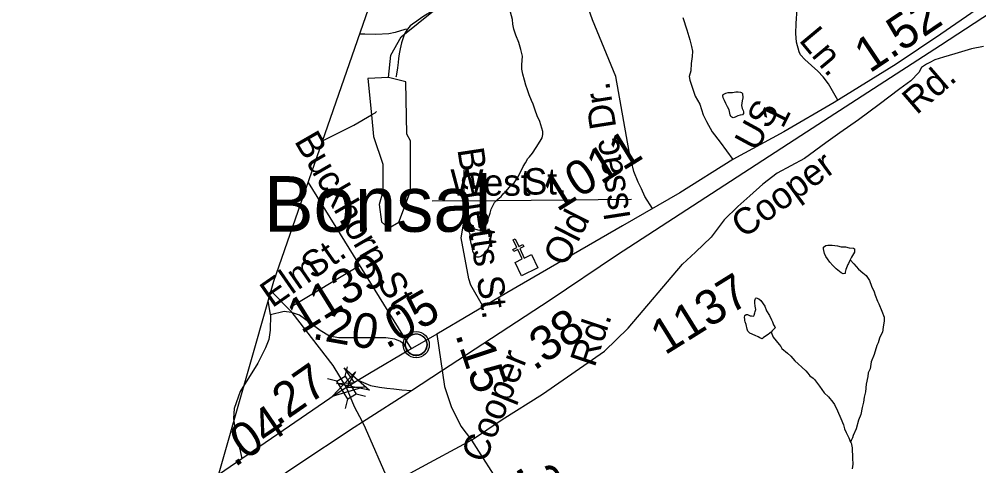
# Model space of a CAD drawing. Extents: x 2001466 to 31450019, y -30647475 to 847247.
# Drawn here: x 2004985 to 2011894, y 694423 to 697636 of the extents above; entities that cross this region are included whole.
import ezdxf

# ---------------------------------------------------------------- set-up
doc = ezdxf.new("R2010")
doc.units = 0
for name, color, linetype in [('Exist Boundary Political CountyLine', 7, 'Continuous'), ('Exist Civil Demographics Community CELL', 7, 'Continuous'), ('Exist Civil Demographics Community Label', 7, 'Continuous'), ('Exist Cultural Church CELL', 7, 'Continuous'), ('Exist Hydrographic Misc Water Feature', 7, 'Continuous'), ('Exist Railroad Mainline', 7, 'Continuous'), ('Exist Railroad Siding', 7, 'Continuous'), ('Exist Road Non-System Type 51', 7, 'Continuous'), ('Exist Road Non-System Type 51 Label', 7, 'Continuous'), ('Exist Road Secondary Mileage Hundredths English Label', 7, 'Continuous'), ('Exist Road Secondary Structure Standard Bridge Attributed CELL', 7, 'Continuous'), ('Exist Road Secondary Structure Standard Bridge CELL', 7, 'Continuous'), ('Exist Road Secondary Type 41 Attributed', 7, 'Continuous'), ('Exist Road Secondary Type 51 Attributed', 7, 'Continuous'), ('Exist Road Secondary Type 51 Label', 7, 'Continuous'), ('Exist Road Secondary Type 51 Number Label', 7, 'Continuous')]:
    doc.layers.add(name, color=color, linetype=linetype)

msp = doc.modelspace()

# ---------------------------------------------------------------- linework, layer by layer
at = {"layer": 'Exist Boundary Political CountyLine'}
msp.add_lwpolyline([(2025347, 667357.1), (2005827.3, 675323.1), (2003947.8, 676045.5), (2001465.7, 677002.8), (2006817.6, 695750.4), (2007499.4, 697710.6)], dxfattribs=at)
at = {"layer": 'Exist Civil Demographics Community CELL'}
msp.add_lwpolyline([(2007766.3, 695306.9), (2007767.3, 695312.5), (2007769, 695319.1), (2007772, 695326.3), (2007774.9, 695332), (2007778.2, 695337.8), (2007782, 695342.9), (2007785.9, 695347.3), (2007790.5, 695351.9), (2007796.1, 695356.4), (2007801.5, 695360.1), (2007806.4, 695363), (2007811.4, 695365.4), (2007816.9, 695367.7), (2007822.5, 695369.5), (2007826.9, 695370.7), (2007831.7, 695371.4), (2007835.8, 695372.2), (2007842.2, 695372.4), (2007846.6, 695372.3), (2007852.3, 695372), (2007857.2, 695371.3), (2007862.1, 695370.3), (2007867.1, 695368.9), (2007872.3, 695367), (2007878.9, 695364.1), (2007885.2, 695360.6), (2007890.3, 695357), (2007895.4, 695353), (2007898.7, 695349.9), (2007902.9, 695345.5), (2007906.7, 695340.8), (2007909.8, 695336.2), (2007912.9, 695331.2), (2007915.4, 695326), (2007917.4, 695321), (2007919, 695316), (2007920.3, 695311.4), (2007921.3, 695305.4), (2007922, 695300.7), (2007922.2, 695294.7), (2007922.1, 695288.9), (2007921.5, 695283.2), (2007920.5, 695277.7), (2007918.9, 695271.5), (2007917, 695265.7), (2007914.7, 695260.6), (2007911.6, 695254.6), (2007908.3, 695249.3), (2007904.8, 695244.6), (2007900.6, 695239.9), (2007895.3, 695234.9), (2007890.3, 695230.8), (2007885.3, 695227.4), (2007881, 695224.8), (2007874.2, 695221.6), (2007867, 695218.9), (2007861.1, 695217.4), (2007854.5, 695216.1), (2007850, 695215.7), (2007845.5, 695215.4), (2007840, 695215.4), (2007835.7, 695215.8), (2007830, 695216.6), (2007824.1, 695217.9), (2007819.5, 695219.2), (2007814.4, 695221), (2007809.8, 695223), (2007805.9, 695225.3), (2007799, 695229.3), (2007793.5, 695233.6), (2007788.6, 695238.1), (2007784.1, 695243), (2007780.9, 695246.9), (2007777.9, 695251.1), (2007773.8, 695258.2), (2007772.1, 695261.7), (2007770.4, 695265.8), (2007767.8, 695274), (2007766.3, 695281), (2007765.6, 695286.2), (2007765.3, 695292.5), (2007765.2, 695297.2), (2007765.8, 695303.6)], close=True, dxfattribs=at)
for centre, radius in [((2007843.9, 695294.5), 94.3), ((2007843.6, 695294.8), 76.7)]:
    msp.add_circle(centre, radius, dxfattribs=at)
at = {"layer": 'Exist Cultural Church CELL'}
msp.add_lwpolyline([(2008556.1, 695886.3), (2008607.4, 695911), (2008574.4, 695979.7), (2008545.6, 695965.8), (2008538.6, 695980.2), (2008567.5, 695994.1), (2008541.4, 696048.3), (2008555.9, 696055.2), (2008581.9, 696001), (2008610.8, 696014.9), (2008617.7, 696000.5), (2008588.8, 695986.6), (2008621.8, 695918), (2008673.8, 695942.8), (2008719.9, 695846.9), (2008602.2, 695790.3)], close=True, dxfattribs=at)
at = {"layer": 'Exist Hydrographic Misc Water Feature'}
for points in [[(2007643.6, 697216.5), (2007660.6, 697377), (2007735.7, 697509.9), (2008335.7, 697993.2), (2008426.5, 698316.2), (2008534.6, 698441.9)], [(2008047.8, 697743.3), (2008013.9, 697719.3), (2007951.8, 697689.2), (2007911.8, 697665.2), (2007883.9, 697647.2), (2007847.9, 697621.1), (2007817.9, 697601.1), (2007799.9, 697589.1), (2007782, 697565.1)], [(2008344.7, 696117.6), (2008344.7, 696121.6), (2008342.6, 696141.6), (2008360.7, 696193.7), (2008376.7, 696241.6), (2008384.7, 696269.6), (2008406.6, 696317.7), (2008432.5, 696341.7), (2008454.6, 696361.7), (2008470.6, 696379.7), (2008488.6, 696397.7), (2008526.6, 696441.7), (2008548.5, 696459.8), (2008574.4, 696499.8), (2008594.4, 696535.8), (2008614.3, 696575.8), (2008630.3, 696601.8), (2008646.5, 696633.8), (2008658.4, 696645.8), (2008680.4, 696671.8), (2008708.3, 696713.8), (2008736.3, 696757.9), (2008750.3, 696781.8), (2008756.2, 696805.8), (2008756.2, 696827.8), (2008734.3, 696899.9), (2008714.2, 696941.8), (2008700.3, 696981.8), (2008686.1, 697023.8), (2008674.2, 697051.8), (2008658, 697091.7), (2008644.1, 697127.7), (2008632.2, 697161.7), (2008624, 697197.7), (2008612.1, 697241.7), (2008603.9, 697277.7), (2008603.9, 697307.7), (2008610, 697369.7), (2008597.9, 697417.7), (2008581.7, 697467.6), (2008561.8, 697521.7), (2008547.9, 697563.6), (2008539.9, 697599.6), (2008537.9, 697633.6), (2008523.7, 697685.6)], [(2007782, 697565.1), (2007761.9, 697561.1), (2007692, 697541.1), (2007645.9, 697531.1), (2007552, 697525), (2007474, 697529), (2007435.6, 697527.3)], [(2007782, 697565.1), (2007772, 697551.2), (2007759.9, 697531.2), (2007750, 697503.1), (2007737.9, 697465.1), (2007728.1, 697423.1), (2007722.2, 697387.2), (2007716, 697353.1), (2007714.2, 697325.1), (2007708, 697287.1), (2007702.1, 697241.1), (2007700, 697227.1), (2007698.2, 697219.1)], [(2007643.6, 697216.5), (2007494.5, 697209.7), (2007521, 696947.1)], [(2007521, 696947.1), (2007536.6, 696792.2), (2007602.6, 696594), (2007603.6, 696393.8), (2007577.6, 696302.4), (2007594.6, 696177.4), (2007644.6, 696133.8), (2007719.5, 696174.9), (2007802.5, 696399.6), (2007802.5, 696760.5), (2007777.5, 696810.2), (2007769.5, 697184.5), (2007643.6, 697216.5)], [(2010160, 696940.8), (2010146.1, 696932.7), (2010140.1, 696930.7), (2010126, 696926.7), (2010116.1, 696930.7), (2010108.1, 696936.7), (2010104, 696948.7), (2010097.9, 696984.7), (2010086, 697004.7), (2010073.9, 697030.6), (2010063.9, 697050.6), (2010054, 697070.6), (2010052, 697086.6), (2010054, 697094.6), (2010073.9, 697104.6), (2010089.9, 697108.6), (2010120, 697108.7), (2010144, 697114.7), (2010161.9, 697114.7), (2010177.9, 697110.7), (2010185.9, 697108.8), (2010192, 697102.8), (2010195.9, 697070.8), (2010190, 697048.7), (2010185.9, 697014.7), (2010190, 696994.7), (2010198, 696978.7), (2010200, 696970.8), (2010200, 696956.8), (2010194.1, 696948.8), (2010176, 696946.8), (2010160, 696940.8)], [(2008344.7, 696117.6), (2008356.6, 696117.6), (2008372.6, 696119.6), (2008378.7, 696113.6), (2008382.6, 696103.7), (2008384.9, 696093.7), (2008380.8, 696067.7), (2008374.8, 696051.7), (2008372.8, 696017.7), (2008362.7, 695987.7), (2008350.8, 695969.6), (2008330.8, 695945.6), (2008314.8, 695931.6), (2008294.9, 695923.7), (2008276.8, 695923.7), (2008260.8, 695945.6), (2008250.8, 695967.6), (2008246.9, 695995.6), (2008238.9, 696021.6), (2008234.8, 696045.6), (2008230.9, 696063.6), (2008232.7, 696089.6), (2008224.7, 696103.6), (2008222.7, 696121.6), (2008228.6, 696129.6), (2008244.6, 696131.6), (2008264.7, 696127.6), (2008288.7, 696121.6), (2008314.8, 696117.6), (2008336.7, 696117.6), (2008344.7, 696117.6)], [(2010968.5, 695905.4), (2010966.5, 695901.3), (2010956.4, 695879.4), (2010952.5, 695871.3), (2010946.6, 695859.3), (2010936.6, 695835.3), (2010932.5, 695815.3), (2010932.5, 695807.3), (2010918.7, 695805.3), (2010904.6, 695811.3), (2010866.4, 695841.3), (2010842.4, 695865.3), (2010822.5, 695889.3), (2010804.5, 695911.2), (2010792.6, 695929.2), (2010784.6, 695951.2), (2010778.5, 695971.2), (2010776.6, 695983.2), (2010776.6, 695997.2), (2010792.6, 696007.2), (2010806.6, 696011.2), (2010838.3, 696009.3), (2010876.5, 696005.3), (2010902.5, 695999.3), (2010934.3, 695997.3), (2010960.5, 695991.3), (2010992.3, 695989.4), (2010998.5, 695983.4), (2010998.5, 695961.3), (2010978.6, 695923.4), (2010968.5, 695905.4)], [(2010968.5, 695905.4), (2010994.6, 695875.4), (2011028.4, 695837.4), (2011058.6, 695811.4), (2011082.6, 695791.4), (2011108.6, 695755.5), (2011122.7, 695715.4), (2011140.6, 695675.5), (2011148.6, 695651.4), (2011164.6, 695607.5), (2011174.6, 695589.5), (2011196.8, 695535.5), (2011212.8, 695493.6), (2011212.8, 695465.5), (2011204.8, 695419.5), (2011200.7, 695383.6), (2011188.8, 695363.6), (2011178.7, 695341.6), (2011168.9, 695307.5), (2011160.9, 695289.6), (2011140.8, 695223.6), (2011118.8, 695171.5), (2011111.1, 695121.5), (2011099, 695091.5), (2011095.1, 695065.6), (2011083, 695011.5), (2011079.1, 694955.5), (2011069, 694917.5), (2011063.1, 694881.5), (2011055.1, 694841.5), (2011045, 694791.5), (2011027.2, 694751.5), (2011011.2, 694689.5), (2010989.3, 694641.5), (2010985.2, 694623.5), (2010975.3, 694605.5), (2010971.2, 694593.5)], [(2010398.9, 695385), (2010390.9, 695377), (2010378.8, 695369), (2010372.9, 695365), (2010342.9, 695345), (2010334.9, 695337), (2010318.9, 695343), (2010304.8, 695351), (2010284.9, 695361), (2010244.9, 695376.9), (2010231, 695392.9), (2010226.9, 695406.9), (2010218.9, 695438.9), (2010212.9, 695459), (2010208.8, 695468.9), (2010208.8, 695478.9), (2010207, 695490.9), (2010208.8, 695504.9), (2010218.9, 695510.9), (2010228.9, 695510.9), (2010248.8, 695502.9), (2010258.9, 695500.9), (2010268.9, 695498.9), (2010274.9, 695501), (2010276.7, 695506.9), (2010282.8, 695522.9), (2010284.7, 695532.9), (2010288.8, 695546.9), (2010284.7, 695570.9), (2010282.8, 695595), (2010282.8, 695612.9), (2010286.7, 695626.9), (2010290.8, 695631), (2010310.7, 695624.9), (2010324.7, 695613), (2010352.8, 695571), (2010366.7, 695537), (2010386.8, 695505), (2010402.8, 695473), (2010409, 695459.1), (2010417, 695437.1), (2010426.8, 695423.1), (2010428.8, 695415.1), (2010406.9, 695395.1), (2010398.9, 695385)], [(2010398.9, 695385), (2010414.9, 695349), (2010456.9, 695295.1), (2010469, 695281.1), (2010476.8, 695267.1), (2010517, 695233.1), (2010541, 695211.2), (2010570.9, 695179.2), (2010593.1, 695157.2), (2010621, 695133.2), (2010649.1, 695107.2), (2010663, 695089.2), (2010679, 695069.3), (2010700.9, 695053.3), (2010711, 695043.3), (2010747.1, 694997.3), (2010781.1, 694949.3), (2010811.1, 694919.4), (2010843.1, 694881.4), (2010855.1, 694863.4), (2010877.1, 694819.4), (2010901.3, 694763.4), (2010919.3, 694717.4), (2010927.3, 694689.4), (2010939.2, 694663.5), (2010959.3, 694623.5), (2010971.2, 694593.5)], [(2010971.2, 694593.5), (2010975.3, 694587.5), (2010983.3, 694551.5), (2010985.4, 694477.5), (2010987.4, 694435.5), (2010983.3, 694401.6)]]:
    msp.add_lwpolyline(points, dxfattribs=at)
at = {"layer": 'Exist Railroad Mainline'}
for p, q in [((2006951.7, 695525.5), (2006798.3, 695682.8)), ((2007810.7, 694966), (2008026.4, 695106.9)), ((2007456.5, 694738.4), (2007810.7, 694966))]:
    msp.add_line(p, q, dxfattribs=at)
for points in [[(2008026.4, 695106.9), (2008808.3, 695617.7), (2009285.1, 695939.5), (2010611.9, 696800.1), (2011617.7, 697449.9), (2013634.7, 698769.2), (2014695.2, 699465.6)], [(2007342.1, 694986), (2007246.3, 695144.2), (2006951.7, 695525.5)], [(2007456.5, 694738.4), (2007400.3, 694846.3), (2007342.1, 694986)], [(2006310.8, 693975.1), (2006410.1, 694039), (2006976.8, 694422.9), (2007397.7, 694700.6), (2007456.5, 694738.4)]]:
    msp.add_lwpolyline(points, dxfattribs=at)
at = {"layer": 'Exist Railroad Siding'}
for points in [[(2007430.4, 695036), (2007515.7, 695001.2), (2007578.9, 694988.5), (2007632.6, 694982.2), (2007683.2, 694975.9), (2007740, 694969.6), (2007810.7, 694966)], [(2010292.6, 689481.3), (2009533.2, 690782.7), (2009444.2, 690942), (2009230, 691324.9), (2008864.4, 691990.6), (2008354.7, 692981), (2007864.9, 693872.6), (2007770.1, 694030.6), (2007694.2, 694182.4), (2007653.5, 694289.3), (2007643.7, 694315.2), (2007479.3, 694694.5), (2007456.5, 694738.4)]]:
    msp.add_lwpolyline(points, dxfattribs=at)
at = {"layer": 'Exist Road Non-System Type 51'}
for points in [[(2009545.6, 696274.6), (2009490.9, 696361), (2009466.8, 696416.1), (2009442.8, 696464.3), (2009411.8, 696540), (2009377.4, 696684.6), (2009281.1, 697225), (2009112.5, 697631.2), (2009002.4, 697947.9)], [(2010878.5, 697053.1), (2010811.9, 697171.7), (2010772.8, 697222.4), (2010735.9, 697261.6), (2010689.9, 697303.1), (2010641.7, 697345.2), (2010609.6, 697379), (2010600.1, 697402.1), (2010581.2, 697471), (2010577.1, 697533.1), (2010579.4, 697604.9), (2010586.7, 697711.1)], [(2009763, 697648.9), (2009791.2, 697559.1), (2009813.5, 697487), (2009825.5, 697439.2), (2009833.7, 697407.2), (2009829.7, 697367.1), (2009823.8, 697317.2), (2009820, 697265.1), (2009810.1, 697223.1), (2009814.2, 697197.2), (2009830.2, 697147.3), (2009852.5, 697083.2), (2009886.5, 697025.3), (2009910.7, 696947.4), (2009932.9, 696899.4), (2009975, 696825.5), (2010033.1, 696751.7), (2010122.7, 696626.3)], [(2011927.1, 697440.4), (2011841.1, 697422.2), (2011721.2, 697386), (2011641.3, 697363.6), (2011577.3, 697343.5), (2011541.5, 697323.5), (2011517.5, 697313.3), (2011481.6, 697289.3), (2011462, 697252.4), (2011404, 697191.6), (2011326.7, 697136.3), (2011177.6, 697023), (2011028.5, 696912.5), (2010893.1, 696818.5), (2010793.7, 696746.6), (2010639, 696633.3), (2010443.6, 696528.7), (2010339.8, 696448.4), (2010246.1, 696366.3), (2010158.3, 696288.1), (2010060.5, 696193.9), (2009966.8, 696067.4), (2009853.6, 695959.6), (2009762.2, 695872.7)], [(2007168.9, 696760.5), (2007395.6, 696873.9), (2007521, 696947.1)], [(2007521, 696947.1), (2007549.1, 696963.5), (2007558.6, 696973)], [(2008321.2, 695576.9), (2008236.6, 695721.6), (2008223, 695768), (2008168.4, 696062.8), (2008184.8, 696161.1), (2008190.2, 696330.4), (2008190.2, 696551.5)], [(2007065.2, 696462.4), (2007807.2, 695264.9)], [(2008190.2, 696330.4), (2007958.3, 696327.7)], [(2008190.2, 696330.4), (2009393.4, 696341.3)], [(2006936.8, 695564.5), (2007435.4, 695865)], [(2006795.5, 695510.3), (2006778, 695611.7)], [(2006795.5, 695510.3), (2006793.1, 695398.6), (2006781.9, 695331.5), (2006758, 695272.4), (2006703.7, 695162.3), (2006576.9, 694957.9), (2006532.2, 694835), (2006527.4, 694763.1), (2006541.8, 694657.8), (2006573.7, 694542.8), (2006589.3, 694472.6)], [(2008242.5, 694606.7), (2007851.3, 694396.5), (2007653.5, 694289.3)]]:
    msp.add_lwpolyline(points, dxfattribs=at)
at = {"layer": 'Exist Road Secondary Structure Standard Bridge Attributed CELL'}
for points in [[(2007325.2, 695128.3), (2007508.5, 694967.5), (2007269.3, 695015.1), (2007399.1, 695021.4)], [(2007472, 694991.2), (2007238, 694922.6), (2007406.4, 695099), (2007342.1, 694986)]]:
    msp.add_lwpolyline(points, close=True, dxfattribs=at)
at = {"layer": 'Exist Road Secondary Structure Standard Bridge CELL'}
for p, q in [((2007332.2, 695067.1), (2007348.9, 695134.1)), ((2007273, 695031.6), (2007206.1, 695048.3)), ((2007478, 694921.5), (2007411.1, 694938.3)), ((2007333.8, 694835), (2007350.5, 694901.9))]:
    msp.add_line(p, q, dxfattribs=at)
msp.add_lwpolyline([(2007350.5, 694901.9), (2007272.7, 695031.5), (2007333.3, 695067.8), (2007411.1, 694938.3)], close=True, dxfattribs=at)
at = {"layer": 'Exist Road Secondary Type 41 Attributed'}
for points in [[(2008242.5, 694606.7), (2008462.7, 694756.8), (2008753.1, 694938.8), (2009199.8, 695248.5), (2009368.9, 695414.5), (2009762.2, 695872.7)], [(2007991.2, 695369.8), (2008047.9, 694993), (2008095.7, 694849.4), (2008165.9, 694708.9), (2008242.5, 694606.7)], [(2008242.5, 694606.7), (2008465.1, 694258.6), (2008717.2, 693869.1), (2009013.9, 693412.5)]]:
    msp.add_lwpolyline(points, dxfattribs=at)
at = {"layer": 'Exist Road Secondary Type 51 Attributed'}
for points in [[(2014527.7, 699935.1), (2014412, 699805.8), (2014282.8, 699666.9), (2014121.3, 699520.8), (2013846.8, 699277.3), (2013542.5, 699006.7), (2013193.1, 698696.2), (2012860.1, 698400.8), (2012730, 698289.9), (2012554.6, 698173.3), (2012326.4, 698013.7), (2012022.9, 697806.9), (2011621.6, 697528.3), (2011299, 697312), (2010853, 697037.4), (2010490.5, 696826.7), (2010122.7, 696626.3), (2009741.8, 696387.6), (2009328.6, 696149.7), (2008976.4, 695945.4), (2008497, 695667.6), (2007991.2, 695369.8)], [(2007782.6, 695250.9), (2007757.5, 695295.6), (2007731.2, 695317.9), (2007689.7, 695333.1), (2007625.1, 695342.7), (2007499.9, 695342.7), (2007287.3, 695343.5), (2007219.5, 695355.5), (2007151.6, 695396.2), (2007085.4, 695448.1), (2007002.5, 695507.1), (2006945.4, 695526.3), (2006893.6, 695532.7), (2006795.5, 695510.3)], [(2007991.2, 695369.8), (2007782.6, 695250.9)], [(2007782.6, 695250.9), (2007506.6, 695088), (2007399.1, 695021.4), (2007342.1, 694986)], [(2007342.1, 694986), (2007267.3, 694939.6), (2006420, 694357.4)]]:
    msp.add_lwpolyline(points, dxfattribs=at)

# ---------------------------------------------------------------- texts
at = {"layer": 'Exist Civil Demographics Community Label'}
msp.add_text('Bonsal', height=400, dxfattribs=at).set_placement((2006748, 696107.2))
at = {"layer": 'Exist Road Non-System Type 51 Label'}
for s, rotation, p in [('Ln.', 309.84522, (2010593.7, 697482.7)), ('Rd.', 40.75669, (2011446.8, 696943.5)), ('Issac Dr.', 98.95823, (2009388.3, 696204.1)), ('Buckhorn', 299.95155, (2006962.7, 696759.1)), ('Benetts St.', 278.56556, (2008139.8, 696699.5)), ('Cooper', 36.24299, (2010201.9, 696054.9)), ('St.', 34.78909, (2007100.4, 695758.9)), ('Elm', 34.78909, (2006806.9, 695555.1)), ('St.', 301.82587, (2007555.6, 695748))]:
    msp.add_text(s, height=190, rotation=rotation, dxfattribs=at).set_placement(p)
for s, p in [('West', (2008089.3, 696366.4)), ('St.', (2008618, 696374.6))]:
    msp.add_text(s, height=190, dxfattribs=at).set_placement(p)
at = {"layer": 'Exist Road Secondary Mileage Hundredths English Label'}
for s, rotation, p in [('1.52', 33.83877, (2011108.6, 697243.6)), ('.05', 29.69056, (2007630, 695260.6)), ('.20', 349.98506, (2007088.2, 695337.6)), ('.38', 34.73497, (2008694, 695102.5)), ('.15', 288.42298, (2008123.2, 695367.2)), ('.27', 34.81847, (2006844.3, 694705.3)), ('.04', 34.22078, (2006536.7, 694408.9)), ('.27', 302.90666, (2008549.9, 694408.5))]:
    msp.add_text(s, height=250, rotation=rotation, dxfattribs=at).set_placement(p)
at = {"layer": 'Exist Road Secondary Type 51 Label'}
for s, rotation, p in [('US', 61.48836, (2010294.4, 696676.5)), ('1', 63.86504, (2010482.8, 696843.3)), ('Old', 63.01429, (2008918.2, 695847.9)), ('Rd.', 71.40261, (2009127.6, 695125.8)), ('Cooper', 67.9824, (2008338, 694434.7))]:
    msp.add_text(s, height=190, rotation=rotation, dxfattribs=at).set_placement(p)
at = {"layer": 'Exist Road Secondary Type 51 Number Label'}
for s, p in [('1011', (2008857.9, 696247.1)), ('1139', (2007016.8, 695368.6)), ('1137', (2009634.6, 695215.9))]:
    msp.add_text(s, height=250, rotation=31.91803, dxfattribs=at).set_placement(p)

doc.saveas('drawing.dxf')
